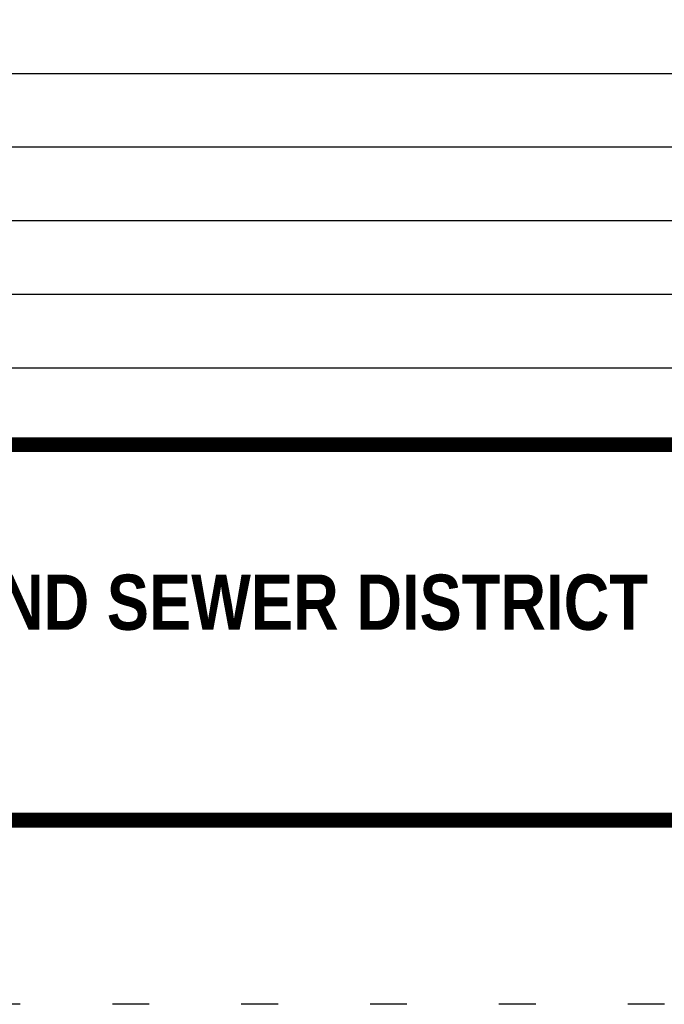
# Model space of a CAD drawing. Header units: feet. Extents: x -26.5 to 0.6, y 11.5 to 22.5.
# Tile 414 of 622: x -2.9 to -1.2, y 11.5 to 14.2. Entities that reach past the tile are written whole.
import ezdxf
from ezdxf.enums import TextEntityAlignment as Align

# ---------------------------------------------------------------- set-up
doc = ezdxf.new("R2010")
doc.units = ezdxf.units.FT
doc.header["$MEASUREMENT"] = 0
doc.linetypes.add('DOT2', pattern=[0.125, 0, -0.125])
doc.layers.get('0').update_dxf_attribs({"linetype": 'CONTINUOUS'})
doc.layers.get('DEFPOINTS').update_dxf_attribs({"linetype": 'CONTINUOUS'})
doc.layers.add('BORDER', color=252, linetype='CONTINUOUS')
doc.styles.add('TECHNICAL', font='techb___.ttf', dxfattribs={"height": 0.1})

msp = doc.modelspace()

# ---------------------------------------------------------------- linework, layer by layer
for points in [[(-7.4456, 14.024), (0.0544, 14.024)], [(-7.4456, 13.824), (0.0544, 13.824)], [(-7.4456, 13.624), (0.0544, 13.624)], [(-7.4456, 13.424), (0.0544, 13.424)], [(-7.4456, 13.224), (0.0544, 13.224)]]:
    msp.add_lwpolyline(points)
at = {"layer": 'BORDER', "color": 7, "const_width": 0.04}
msp.add_lwpolyline([(-7.4456, 11.9959), (-7.4456, 21.9959), (0.0544, 21.9959), (0.0544, 11.9959)], close=True, dxfattribs=at)
msp.add_lwpolyline([(-7.4456, 13.0154), (0.0544, 13.0154)], dxfattribs=at)
at = {"layer": 'DEFPOINTS', "color": 7, "linetype": 'DOT2', "ltscale": 2}
msp.add_lwpolyline([(-7.9456, 11.4959), (-7.9456, 22.4959), (0.5544, 22.4959), (0.5544, 11.4959)], close=True, dxfattribs=at)

# ---------------------------------------------------------------- texts
at = {"layer": 'BORDER', "color": 7, "style": 'TECHNICAL'}
msp.add_text('BELMONT COUNTY WATER AND SEWER DISTRICT', height=0.15, dxfattribs=at).set_placement((-1.2409, 12.5878), align=Align.MIDDLE_RIGHT)

doc.saveas('drawing.dxf')
